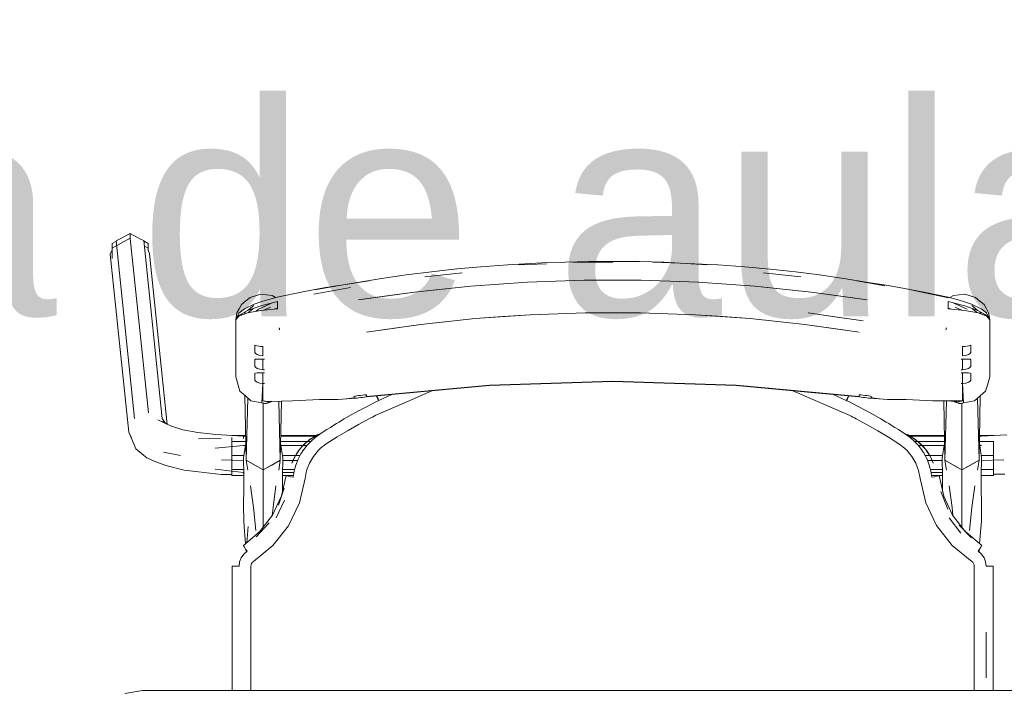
# Model space of a CAD drawing. Header units: millimetres. Extents: x -261 to 187, y -214 to 106.
# Tile 400 of 656: x -190 to -189.483, y -75.285 to -74.932. Entities that reach past the tile are written whole.
import ezdxf

# ---------------------------------------------------------------- set-up
doc = ezdxf.new("R2010")
doc.units = ezdxf.units.MM
doc.header["$LTSCALE"] = 0.005
doc.header["$MEASUREMENT"] = 0
doc.linetypes.add('NULL', pattern=[0])
doc.layers.add('Ambiente-Textos', color=9, linetype='Continuous', lineweight=5)
doc.layers.add('IFC-Elemento de mobília-Contorno', color=9, linetype='Continuous', lineweight=5)
doc.styles.add('Arial', font='arial.ttf')

msp = doc.modelspace()

# ---------------------------------------------------------------- linework, layer by layer
at = {"layer": 'IFC-Elemento de mobília-Contorno', "lineweight": 5}
for p, q in [((-189.95111, -75.05185), (-189.94169, -75.04659)), ((-189.9491, -75.04785), (-189.9472, -75.04707)), ((-189.9472, -75.04707), (-189.94169, -75.044)), ((-189.94169, -75.04659), (-189.94169, -75.044)), ((-189.94169, -75.044), (-189.93619, -75.04707)), ((-189.94169, -75.04659), (-189.94159, -75.04664)), ((-189.94159, -75.04664), (-189.93936, -75.06823)), ((-189.93619, -75.04707), (-189.93446, -75.04775)), ((-189.95212, -75.05495), (-189.95111, -75.05258)), ((-189.95111, -75.04926), (-189.94925, -75.04822)), ((-189.95111, -75.05185), (-189.95111, -75.04926)), ((-189.95111, -75.0573), (-189.95111, -75.05185)), ((-189.94925, -75.04822), (-189.9491, -75.04785)), ((-189.9491, -75.04785), (-189.93942, -75.14129)), ((-189.93446, -75.04775), (-189.92479, -75.14119)), ((-189.93446, -75.04775), (-189.9343, -75.04812)), ((-189.9343, -75.04812), (-189.93227, -75.04926)), ((-189.93415, -75.0508), (-189.93227, -75.05185)), ((-189.93227, -75.05286), (-189.93227, -75.04926)), ((-189.93227, -75.05185), (-189.93227, -75.04926)), ((-189.93227, -75.05286), (-189.93227, -75.05185)), ((-189.95212, -75.05495), (-189.94245, -75.14839)), ((-189.93227, -75.05286), (-189.93143, -75.05481)), ((-189.93143, -75.05481), (-189.92216, -75.14434)), ((-189.78342, -75.06414), (-189.77003, -75.06271)), ((-189.77003, -75.06271), (-189.75747, -75.06163)), ((-189.75747, -75.06163), (-189.74333, -75.0606)), ((-189.74333, -75.0606), (-189.72262, -75.0594)), ((-189.73774, -75.06052), (-189.72292, -75.06007)), ((-189.72262, -75.0594), (-189.71312, -75.05914)), ((-189.71312, -75.05914), (-189.70072, -75.05877)), ((-189.70923, -75.05914), (-189.68817, -75.05914)), ((-189.70072, -75.05877), (-189.68817, -75.05872)), ((-189.68817, -75.05872), (-189.67406, -75.05885)), ((-189.67406, -75.05885), (-189.66129, -75.05914)), ((-189.66712, -75.05914), (-189.6527, -75.05964)), ((-189.66129, -75.05914), (-189.6527, -75.05964)), ((-189.6527, -75.05964), (-189.6386, -75.06053)), ((-189.64913, -75.05986), (-189.63301, -75.0606)), ((-189.63301, -75.0606), (-189.61888, -75.06163)), ((-189.61888, -75.06163), (-189.60554, -75.06278)), ((-189.60554, -75.06278), (-189.59219, -75.06422)), ((-189.82754, -75.07068), (-189.81065, -75.06788)), ((-189.81065, -75.06788), (-189.79675, -75.06584)), ((-189.79675, -75.06584), (-189.78342, -75.06414)), ((-189.78691, -75.0669), (-189.76728, -75.0648)), ((-189.60906, -75.0648), (-189.58943, -75.0669)), ((-189.59219, -75.06422), (-189.5796, -75.06583)), ((-189.5796, -75.06583), (-189.56569, -75.06788)), ((-189.56569, -75.06788), (-189.55503, -75.06964)), ((-189.93936, -75.06823), (-189.93694, -75.09159)), ((-189.85093, -75.07478), (-189.83903, -75.07247)), ((-189.84518, -75.07591), (-189.82588, -75.07247)), ((-189.84489, -75.07371), (-189.83061, -75.07116)), ((-189.83903, -75.07247), (-189.83061, -75.07116)), ((-189.83061, -75.07116), (-189.8163, -75.06893)), ((-189.79235, -75.07485), (-189.76274, -75.07174)), ((-189.79235, -75.07485), (-189.77754, -75.0733)), ((-189.77754, -75.0733), (-189.76274, -75.07174)), ((-189.76274, -75.07174), (-189.73298, -75.06966)), ((-189.76274, -75.07174), (-189.74786, -75.0707)), ((-189.74786, -75.0707), (-189.73298, -75.06966)), ((-189.73298, -75.06966), (-189.70312, -75.06862)), ((-189.73298, -75.06966), (-189.71805, -75.06914)), ((-189.71805, -75.06914), (-189.70312, -75.06862)), ((-189.70312, -75.06862), (-189.67322, -75.06862)), ((-189.67322, -75.06862), (-189.64336, -75.06966)), ((-189.67322, -75.06862), (-189.65829, -75.06914)), ((-189.65829, -75.06914), (-189.64336, -75.06966)), ((-189.64336, -75.06966), (-189.6136, -75.07175)), ((-189.64336, -75.06966), (-189.62848, -75.0707)), ((-189.62848, -75.0707), (-189.6136, -75.07175)), ((-189.6136, -75.07175), (-189.584, -75.07486)), ((-189.6136, -75.07175), (-189.5988, -75.0733)), ((-189.5988, -75.0733), (-189.584, -75.07486)), ((-189.56004, -75.06893), (-189.54522, -75.07163)), ((-189.56004, -75.06893), (-189.54453, -75.07115)), ((-189.54453, -75.07115), (-189.53574, -75.07281)), ((-189.53574, -75.07281), (-189.52385, -75.07503)), ((-189.88093, -75.07953), (-189.87867, -75.07764)), ((-189.87867, -75.07764), (-189.87583, -75.0768)), ((-189.87583, -75.0768), (-189.873, -75.07597)), ((-189.873, -75.07597), (-189.87006, -75.07632)), ((-189.87006, -75.07632), (-189.86712, -75.07667)), ((-189.8689, -75.07869), (-189.86437, -75.07751)), ((-189.86712, -75.07667), (-189.86527, -75.07774)), ((-189.86437, -75.07751), (-189.85093, -75.07478)), ((-189.82173, -75.07897), (-189.79235, -75.07485)), ((-189.82173, -75.07897), (-189.80677, -75.07687)), ((-189.80677, -75.07687), (-189.79235, -75.07485)), ((-189.584, -75.07486), (-189.55461, -75.07897)), ((-189.584, -75.07486), (-189.56958, -75.07687)), ((-189.56958, -75.07687), (-189.55461, -75.07897)), ((-189.53145, -75.07371), (-189.51186, -75.07793)), ((-189.52385, -75.07503), (-189.51197, -75.07751)), ((-189.51197, -75.07751), (-189.50744, -75.07869)), ((-189.51107, -75.07774), (-189.50921, -75.07666)), ((-189.50921, -75.07666), (-189.50626, -75.07632)), ((-189.50626, -75.07632), (-189.50332, -75.07597)), ((-189.50332, -75.07597), (-189.50049, -75.07681)), ((-189.50049, -75.07681), (-189.49765, -75.07765)), ((-189.49765, -75.07765), (-189.49539, -75.07955)), ((-189.88559, -75.08583), (-189.88439, -75.08362)), ((-189.88466, -75.08595), (-189.88161, -75.08364)), ((-189.88439, -75.08362), (-189.88319, -75.08142)), ((-189.88319, -75.08142), (-189.88093, -75.07953)), ((-189.88161, -75.08364), (-189.8765, -75.0812)), ((-189.87997, -75.08456), (-189.87671, -75.08197)), ((-189.87997, -75.08456), (-189.87309, -75.08205)), ((-189.87922, -75.08518), (-189.87728, -75.08357)), ((-189.8765, -75.0812), (-189.87245, -75.07983)), ((-189.8743, -75.08388), (-189.87082, -75.0823)), ((-189.87309, -75.08205), (-189.86434, -75.07979)), ((-189.87302, -75.08446), (-189.86434, -75.08367)), ((-189.87245, -75.07983), (-189.8689, -75.07869)), ((-189.87154, -75.08432), (-189.86799, -75.08286)), ((-189.87082, -75.0823), (-189.86737, -75.0806)), ((-189.86609, -75.08383), (-189.86434, -75.08332)), ((-189.86508, -75.08353), (-189.86468, -75.0837)), ((-189.86434, -75.08076), (-189.86434, -75.07979)), ((-189.86434, -75.08173), (-189.86434, -75.08076)), ((-189.86434, -75.0827), (-189.86434, -75.08173)), ((-189.86434, -75.08367), (-189.86434, -75.0827)), ((-189.51201, -75.08076), (-189.51201, -75.07979)), ((-189.51201, -75.07979), (-189.50325, -75.08205)), ((-189.51201, -75.08173), (-189.51201, -75.08076)), ((-189.51201, -75.0827), (-189.51201, -75.08173)), ((-189.51201, -75.08367), (-189.51201, -75.0827)), ((-189.51201, -75.08332), (-189.51024, -75.08383)), ((-189.51201, -75.08367), (-189.50332, -75.08446)), ((-189.51183, -75.08368), (-189.51138, -75.0835)), ((-189.50897, -75.0806), (-189.50552, -75.08231)), ((-189.50837, -75.08286), (-189.50482, -75.08432)), ((-189.50744, -75.07869), (-189.50389, -75.07983)), ((-189.50552, -75.08231), (-189.50204, -75.08387)), ((-189.50389, -75.07983), (-189.49983, -75.0812)), ((-189.50325, -75.08205), (-189.49637, -75.08456)), ((-189.49983, -75.0812), (-189.49473, -75.08364)), ((-189.49963, -75.08197), (-189.49637, -75.08456)), ((-189.4994, -75.08345), (-189.49722, -75.08519)), ((-189.49539, -75.07955), (-189.49314, -75.08144)), ((-189.49473, -75.08364), (-189.49179, -75.08583)), ((-189.49314, -75.08144), (-189.49195, -75.08358)), ((-189.49195, -75.08358), (-189.49077, -75.08572)), ((-189.88617, -75.08937), (-189.88559, -75.08583)), ((-189.88617, -75.08937), (-189.88466, -75.08595)), ((-189.88617, -75.08937), (-189.88459, -75.08713)), ((-189.88617, -75.08937), (-189.88531, -75.08833)), ((-189.88531, -75.08833), (-189.88459, -75.08746)), ((-189.88459, -75.08713), (-189.87997, -75.08456)), ((-189.88459, -75.08746), (-189.88004, -75.08576)), ((-189.884, -75.08681), (-189.8825, -75.08668)), ((-189.88183, -75.08643), (-189.88106, -75.08526)), ((-189.88004, -75.08576), (-189.87302, -75.08446)), ((-189.87961, -75.08568), (-189.87922, -75.08518)), ((-189.8754, -75.0849), (-189.8743, -75.08388)), ((-189.78906, -75.09184), (-189.76039, -75.08877)), ((-189.77472, -75.09031), (-189.76039, -75.08877)), ((-189.76039, -75.08877), (-189.73157, -75.08672)), ((-189.76039, -75.08877), (-189.74598, -75.08774)), ((-189.74598, -75.08774), (-189.73157, -75.08672)), ((-189.73157, -75.08672), (-189.70265, -75.08569)), ((-189.73157, -75.08672), (-189.71711, -75.08621)), ((-189.71711, -75.08621), (-189.70265, -75.08569)), ((-189.70265, -75.08569), (-189.67369, -75.08569)), ((-189.67369, -75.08569), (-189.64477, -75.08672)), ((-189.67369, -75.08569), (-189.65923, -75.08621)), ((-189.65923, -75.08621), (-189.64477, -75.08672)), ((-189.64477, -75.08672), (-189.61595, -75.08877)), ((-189.64477, -75.08672), (-189.63036, -75.08775)), ((-189.63036, -75.08775), (-189.61595, -75.08877)), ((-189.61595, -75.08877), (-189.58728, -75.09184)), ((-189.61595, -75.08877), (-189.60162, -75.09031)), ((-189.58557, -75.08581), (-189.57137, -75.08784)), ((-189.58557, -75.08581), (-189.5715, -75.08782)), ((-189.5715, -75.08782), (-189.55663, -75.08993)), ((-189.57137, -75.08784), (-189.55663, -75.08993)), ((-189.50332, -75.08446), (-189.4963, -75.08576)), ((-189.49722, -75.08519), (-189.49686, -75.08566)), ((-189.49637, -75.08456), (-189.49175, -75.08713)), ((-189.4963, -75.08576), (-189.49175, -75.08746)), ((-189.4954, -75.08527), (-189.49472, -75.08635)), ((-189.49376, -75.08671), (-189.4924, -75.08677)), ((-189.49179, -75.08583), (-189.49017, -75.08936)), ((-189.49175, -75.08713), (-189.49017, -75.08936)), ((-189.49175, -75.08746), (-189.49103, -75.08833)), ((-189.49103, -75.08833), (-189.49017, -75.08936)), ((-189.49077, -75.08572), (-189.49017, -75.08936)), ((-189.93694, -75.09159), (-189.93452, -75.11495)), ((-189.88617, -75.09689), (-189.88617, -75.08937)), ((-189.86341, -75.09362), (-189.86331, -75.09414)), ((-189.86341, -75.09362), (-189.8632, -75.09472)), ((-189.8175, -75.0959), (-189.78906, -75.09184)), ((-189.8175, -75.0959), (-189.80288, -75.09381)), ((-189.80288, -75.09381), (-189.78906, -75.09184)), ((-189.78906, -75.09184), (-189.77472, -75.09031)), ((-189.60162, -75.09031), (-189.58728, -75.09184)), ((-189.58728, -75.09184), (-189.55884, -75.0959)), ((-189.58728, -75.09184), (-189.57346, -75.09381)), ((-189.57346, -75.09381), (-189.55884, -75.0959)), ((-189.51315, -75.09472), (-189.51294, -75.09362)), ((-189.51303, -75.09414), (-189.51294, -75.09362)), ((-189.49017, -75.09687), (-189.49017, -75.08936)), ((-189.88617, -75.1044), (-189.88617, -75.09689)), ((-189.86331, -75.09414), (-189.8632, -75.09472)), ((-189.51315, -75.09472), (-189.51303, -75.09414)), ((-189.49017, -75.10438), (-189.49017, -75.09687)), ((-189.87617, -75.10279), (-189.87513, -75.10307)), ((-189.87617, -75.10375), (-189.87617, -75.10279)), ((-189.87617, -75.10472), (-189.87617, -75.10375)), ((-189.87513, -75.10307), (-189.87408, -75.10328)), ((-189.87408, -75.10328), (-189.87301, -75.10341)), ((-189.87301, -75.10341), (-189.87193, -75.10346)), ((-189.87193, -75.10468), (-189.87193, -75.10346)), ((-189.50441, -75.10346), (-189.50333, -75.10341)), ((-189.50441, -75.10468), (-189.50441, -75.10346)), ((-189.50333, -75.10341), (-189.50226, -75.10328)), ((-189.50226, -75.10328), (-189.50121, -75.10307)), ((-189.50121, -75.10307), (-189.50017, -75.10279)), ((-189.50017, -75.10375), (-189.50017, -75.10279)), ((-189.50017, -75.10472), (-189.50017, -75.10375)), ((-189.88617, -75.11192), (-189.88617, -75.1044)), ((-189.87617, -75.10568), (-189.87617, -75.10472)), ((-189.87617, -75.10664), (-189.87617, -75.10568)), ((-189.87617, -75.10664), (-189.87586, -75.1071)), ((-189.87586, -75.1071), (-189.87496, -75.10765)), ((-189.87496, -75.10765), (-189.87362, -75.10811)), ((-189.87362, -75.10811), (-189.87193, -75.10834)), ((-189.87193, -75.1059), (-189.87193, -75.10468)), ((-189.87193, -75.10712), (-189.87193, -75.10589)), ((-189.87193, -75.10834), (-189.87193, -75.10712)), ((-189.50441, -75.1059), (-189.50441, -75.10468)), ((-189.50441, -75.10712), (-189.50441, -75.10589)), ((-189.50441, -75.10834), (-189.50441, -75.10712)), ((-189.50441, -75.10834), (-189.50272, -75.10811)), ((-189.50272, -75.10811), (-189.50138, -75.10765)), ((-189.50138, -75.10765), (-189.50048, -75.1071)), ((-189.50048, -75.1071), (-189.50017, -75.10664)), ((-189.50017, -75.10568), (-189.50017, -75.10472)), ((-189.50017, -75.10664), (-189.50017, -75.10568)), ((-189.49017, -75.1119), (-189.49017, -75.10438)), ((-189.88617, -75.11943), (-189.88617, -75.11192)), ((-189.87617, -75.11039), (-189.87586, -75.11012)), ((-189.87617, -75.11127), (-189.87617, -75.11039)), ((-189.87617, -75.11215), (-189.87617, -75.11127)), ((-189.87617, -75.11304), (-189.87617, -75.11215)), ((-189.87617, -75.11392), (-189.87617, -75.11304)), ((-189.87617, -75.11392), (-189.87586, -75.11437)), ((-189.87586, -75.11012), (-189.87496, -75.11003)), ((-189.87586, -75.11437), (-189.87496, -75.11492)), ((-189.87496, -75.11003), (-189.87362, -75.11004)), ((-189.87362, -75.11004), (-189.87193, -75.11003)), ((-189.87193, -75.11143), (-189.87193, -75.11003)), ((-189.87193, -75.11283), (-189.87193, -75.11143)), ((-189.87193, -75.11422), (-189.87193, -75.11283)), ((-189.87193, -75.11562), (-189.87193, -75.11422)), ((-189.87177, -75.11003), (-189.87117, -75.11003)), ((-189.87155, -75.11003), (-189.87136, -75.11003)), ((-189.87136, -75.11003), (-189.87117, -75.11003)), ((-189.50517, -75.11003), (-189.50498, -75.11003)), ((-189.50517, -75.11003), (-189.5046, -75.11003)), ((-189.50498, -75.11003), (-189.50479, -75.11003)), ((-189.50441, -75.11143), (-189.50441, -75.11003)), ((-189.50441, -75.11003), (-189.50272, -75.11004)), ((-189.50441, -75.11283), (-189.50441, -75.11143)), ((-189.50441, -75.11422), (-189.50441, -75.11283)), ((-189.50441, -75.11562), (-189.50441, -75.11422)), ((-189.50272, -75.11004), (-189.50138, -75.11003)), ((-189.50138, -75.11003), (-189.50048, -75.11012)), ((-189.50138, -75.11492), (-189.50048, -75.11437)), ((-189.50048, -75.11012), (-189.50017, -75.11039)), ((-189.50048, -75.11437), (-189.50017, -75.11392)), ((-189.50017, -75.11127), (-189.50017, -75.11039)), ((-189.50017, -75.11215), (-189.50017, -75.11127)), ((-189.50017, -75.11304), (-189.50017, -75.11215)), ((-189.50017, -75.11392), (-189.50017, -75.11304)), ((-189.49017, -75.11941), (-189.49017, -75.1119)), ((-189.93452, -75.11495), (-189.9321, -75.13831)), ((-189.88617, -75.11943), (-189.88493, -75.12371)), ((-189.87617, -75.11767), (-189.87586, -75.1174)), ((-189.87617, -75.11855), (-189.87617, -75.11767)), ((-189.87617, -75.11943), (-189.87617, -75.11855)), ((-189.87617, -75.12032), (-189.87617, -75.11943)), ((-189.87586, -75.1174), (-189.87496, -75.11731)), ((-189.87496, -75.11492), (-189.87362, -75.11539)), ((-189.87496, -75.11731), (-189.87362, -75.11731)), ((-189.87362, -75.11539), (-189.87193, -75.11562)), ((-189.87362, -75.11731), (-189.87193, -75.11731)), ((-189.87193, -75.11871), (-189.87193, -75.11731)), ((-189.87193, -75.1201), (-189.87193, -75.11871)), ((-189.87177, -75.11563), (-189.87117, -75.11564)), ((-189.87174, -75.11563), (-189.87155, -75.11563)), ((-189.87174, -75.1173), (-189.87117, -75.1173)), ((-189.87155, -75.11563), (-189.87136, -75.11564)), ((-189.87155, -75.1173), (-189.87136, -75.1173)), ((-189.87136, -75.1173), (-189.87117, -75.1173)), ((-189.50517, -75.11564), (-189.5046, -75.11563)), ((-189.50517, -75.1173), (-189.50498, -75.1173)), ((-189.50517, -75.1173), (-189.5046, -75.1173)), ((-189.50498, -75.11564), (-189.50477, -75.11563)), ((-189.50498, -75.1173), (-189.50479, -75.1173)), ((-189.50479, -75.11563), (-189.5046, -75.11563)), ((-189.50441, -75.11562), (-189.50272, -75.11539)), ((-189.50441, -75.11871), (-189.50441, -75.11731)), ((-189.50441, -75.11731), (-189.50272, -75.11731)), ((-189.50441, -75.1201), (-189.50441, -75.11871)), ((-189.50272, -75.11539), (-189.50138, -75.11492)), ((-189.50272, -75.11731), (-189.50138, -75.11731)), ((-189.50138, -75.11731), (-189.50048, -75.1174)), ((-189.50048, -75.1174), (-189.50017, -75.11767)), ((-189.50017, -75.11855), (-189.50017, -75.11767)), ((-189.50017, -75.11943), (-189.50017, -75.11855)), ((-189.50017, -75.12032), (-189.50017, -75.11943)), ((-189.49141, -75.12371), (-189.49017, -75.11941)), ((-189.88493, -75.12371), (-189.88402, -75.12683)), ((-189.87617, -75.1212), (-189.87617, -75.12032)), ((-189.87617, -75.1212), (-189.87586, -75.12165)), ((-189.87586, -75.12165), (-189.87496, -75.1222)), ((-189.87496, -75.1222), (-189.87362, -75.12266)), ((-189.87362, -75.12266), (-189.87193, -75.1229)), ((-189.87243, -75.1331), (-189.87193, -75.1229)), ((-189.87193, -75.1215), (-189.87193, -75.1201)), ((-189.87193, -75.1229), (-189.87193, -75.1215)), ((-189.87193, -75.13206), (-189.87193, -75.1229)), ((-189.87193, -75.1229), (-189.87117, -75.12292)), ((-189.87193, -75.1229), (-189.87174, -75.1229)), ((-189.87174, -75.1229), (-189.87155, -75.12291)), ((-189.87155, -75.12291), (-189.87136, -75.12291)), ((-189.87136, -75.12291), (-189.87117, -75.12292)), ((-189.8175, -75.1297), (-189.75297, -75.12367)), ((-189.78525, -75.1269), (-189.75298, -75.12389)), ((-189.75298, -75.12389), (-189.72057, -75.12288)), ((-189.75297, -75.12367), (-189.68817, -75.12165)), ((-189.72057, -75.12288), (-189.68817, -75.12187)), ((-189.68817, -75.12165), (-189.62337, -75.12367)), ((-189.68817, -75.12187), (-189.65577, -75.12288)), ((-189.65577, -75.12288), (-189.62336, -75.12389)), ((-189.62337, -75.12367), (-189.55884, -75.1297)), ((-189.62336, -75.12389), (-189.58391, -75.12757)), ((-189.50517, -75.12292), (-189.50441, -75.1229)), ((-189.50517, -75.12292), (-189.50498, -75.12291)), ((-189.50498, -75.12291), (-189.50479, -75.12291)), ((-189.50479, -75.12291), (-189.5046, -75.1229)), ((-189.5046, -75.1229), (-189.50441, -75.1229)), ((-189.50441, -75.1215), (-189.50441, -75.1201)), ((-189.50441, -75.1229), (-189.50441, -75.1215)), ((-189.50441, -75.1229), (-189.50272, -75.12266)), ((-189.50441, -75.13206), (-189.50441, -75.1229)), ((-189.50441, -75.1229), (-189.50391, -75.1331)), ((-189.50272, -75.12266), (-189.50138, -75.1222)), ((-189.50138, -75.1222), (-189.50048, -75.12165)), ((-189.50048, -75.12165), (-189.50017, -75.1212)), ((-189.50017, -75.1212), (-189.50017, -75.12032)), ((-189.49232, -75.12683), (-189.49141, -75.12371)), ((-189.88402, -75.12683), (-189.88112, -75.12942)), ((-189.88139, -75.12919), (-189.88073, -75.16316)), ((-189.88112, -75.12942), (-189.87823, -75.13202)), ((-189.82417, -75.13006), (-189.82398, -75.12984)), ((-189.82417, -75.13014), (-189.82417, -75.13006)), ((-189.82417, -75.13021), (-189.82417, -75.13014)), ((-189.82417, -75.13029), (-189.82417, -75.13021)), ((-189.82398, -75.12984), (-189.82344, -75.12961)), ((-189.82344, -75.12961), (-189.82263, -75.12941)), ((-189.82263, -75.12941), (-189.82167, -75.12926)), ((-189.82167, -75.12926), (-189.82063, -75.12914)), ((-189.82063, -75.12914), (-189.81959, -75.12902)), ((-189.82063, -75.13029), (-189.8196, -75.13017)), ((-189.8196, -75.13017), (-189.81856, -75.13004)), ((-189.81959, -75.12902), (-189.81854, -75.12889)), ((-189.81856, -75.13004), (-189.81753, -75.12992)), ((-189.81854, -75.12889), (-189.8175, -75.12876)), ((-189.81775, -75.12879), (-189.81753, -75.12992)), ((-189.81775, -75.12879), (-189.81753, -75.12992)), ((-189.81753, -75.12992), (-189.78525, -75.1269)), ((-189.8175, -75.12899), (-189.8175, -75.12876)), ((-189.8175, -75.12923), (-189.8175, -75.12899)), ((-189.8175, -75.12946), (-189.8175, -75.12923)), ((-189.8175, -75.1297), (-189.8175, -75.12946)), ((-189.81235, -75.12943), (-189.81222, -75.12971)), ((-189.81222, -75.12971), (-189.81161, -75.13094)), ((-189.81215, -75.12941), (-189.81162, -75.13044)), ((-189.81097, -75.13175), (-189.8042, -75.12867)), ((-189.81097, -75.13175), (-189.80423, -75.12867)), ((-189.7979, -75.13315), (-189.78318, -75.12674)), ((-189.78318, -75.12674), (-189.78302, -75.12669)), ((-189.59357, -75.12667), (-189.56393, -75.13956)), ((-189.58391, -75.12757), (-189.55881, -75.12992)), ((-189.57237, -75.12865), (-189.56557, -75.13175)), ((-189.57236, -75.12865), (-189.56557, -75.13175)), ((-189.56493, -75.13094), (-189.56432, -75.12971)), ((-189.56492, -75.13044), (-189.56438, -75.12939)), ((-189.56432, -75.12971), (-189.56419, -75.12941)), ((-189.55884, -75.12899), (-189.55884, -75.12876)), ((-189.55884, -75.12876), (-189.5578, -75.12889)), ((-189.55884, -75.12923), (-189.55884, -75.12899)), ((-189.55884, -75.12946), (-189.55884, -75.12923)), ((-189.55884, -75.1297), (-189.55884, -75.12946)), ((-189.55881, -75.12992), (-189.55778, -75.13004)), ((-189.5578, -75.12889), (-189.55676, -75.12902)), ((-189.55778, -75.13004), (-189.55674, -75.13017)), ((-189.55676, -75.12902), (-189.55571, -75.12914)), ((-189.55674, -75.13017), (-189.55571, -75.13029)), ((-189.55571, -75.12914), (-189.55467, -75.12926)), ((-189.55467, -75.12926), (-189.55372, -75.12941)), ((-189.55372, -75.12941), (-189.55291, -75.12961)), ((-189.55291, -75.12961), (-189.55236, -75.12984)), ((-189.55236, -75.12984), (-189.55217, -75.13006)), ((-189.55217, -75.13014), (-189.55217, -75.13006)), ((-189.55217, -75.13021), (-189.55217, -75.13014)), ((-189.55217, -75.13029), (-189.55217, -75.13021)), ((-189.49812, -75.13202), (-189.49522, -75.12942)), ((-189.49581, -75.16316), (-189.49516, -75.12937)), ((-189.49522, -75.12942), (-189.49232, -75.12683)), ((-189.88073, -75.16316), (-189.87991, -75.13051)), ((-189.87823, -75.13202), (-189.87629, -75.13238)), ((-189.87629, -75.13238), (-189.87436, -75.13274)), ((-189.87436, -75.13274), (-189.87243, -75.1331)), ((-189.87243, -75.1331), (-189.87195, -75.13319)), ((-189.87195, -75.13319), (-189.87147, -75.13328)), ((-189.87193, -75.13206), (-189.87007, -75.13227)), ((-189.87193, -75.13206), (-189.87147, -75.13211)), ((-189.87177, -75.13465), (-189.87177, -75.13323)), ((-189.87177, -75.15143), (-189.87177, -75.13465)), ((-189.87147, -75.13211), (-189.871, -75.13217)), ((-189.87147, -75.13328), (-189.87098, -75.13337)), ((-189.871, -75.13217), (-189.87054, -75.13222)), ((-189.87098, -75.13337), (-189.8705, -75.13346)), ((-189.87054, -75.13222), (-189.87007, -75.13227)), ((-189.8705, -75.13346), (-189.87012, -75.13331)), ((-189.87012, -75.13331), (-189.86973, -75.13317)), ((-189.87007, -75.13227), (-189.86823, -75.13226)), ((-189.87007, -75.13227), (-189.86961, -75.13227)), ((-189.86973, -75.13317), (-189.86953, -75.1331)), ((-189.86961, -75.13227), (-189.86938, -75.13227)), ((-189.86953, -75.1331), (-189.86934, -75.13303)), ((-189.86938, -75.13227), (-189.86915, -75.13226)), ((-189.86934, -75.13303), (-189.86915, -75.13295)), ((-189.86915, -75.13226), (-189.86892, -75.13226)), ((-189.86915, -75.13295), (-189.86896, -75.13289)), ((-189.86896, -75.13289), (-189.86876, -75.13281)), ((-189.86892, -75.13226), (-189.86869, -75.13226)), ((-189.86876, -75.13281), (-189.86857, -75.13274)), ((-189.86869, -75.13226), (-189.86846, -75.13226)), ((-189.86857, -75.13274), (-189.86837, -75.13267)), ((-189.86837, -75.13267), (-189.86818, -75.13259)), ((-189.86823, -75.13226), (-189.85633, -75.13193)), ((-189.86818, -75.13259), (-189.86799, -75.13252)), ((-189.86799, -75.13252), (-189.86779, -75.13245)), ((-189.86779, -75.13245), (-189.8676, -75.13238)), ((-189.8676, -75.13238), (-189.86741, -75.1323)), ((-189.86741, -75.1323), (-189.86732, -75.13223)), ((-189.86359, -75.13213), (-189.86281, -75.16316)), ((-189.86281, -75.16316), (-189.86221, -75.13209)), ((-189.85633, -75.13193), (-189.84224, -75.13135)), ((-189.84224, -75.13135), (-189.84074, -75.13119)), ((-189.84074, -75.13119), (-189.83871, -75.13126)), ((-189.83871, -75.13126), (-189.83664, -75.1313)), ((-189.83664, -75.1313), (-189.83454, -75.13131)), ((-189.83454, -75.13131), (-189.83239, -75.13128)), ((-189.83247, -75.13128), (-189.83246, -75.13133)), ((-189.83246, -75.13133), (-189.82325, -75.13057)), ((-189.83246, -75.13133), (-189.83239, -75.13128)), ((-189.82826, -75.13089), (-189.82417, -75.13037)), ((-189.82826, -75.13089), (-189.82412, -75.13047)), ((-189.82417, -75.13037), (-189.82417, -75.13029)), ((-189.82412, -75.13047), (-189.82381, -75.13057)), ((-189.82381, -75.13057), (-189.82325, -75.13057)), ((-189.82325, -75.13057), (-189.82251, -75.13051)), ((-189.82251, -75.13051), (-189.82167, -75.13041)), ((-189.82167, -75.13041), (-189.82063, -75.13029)), ((-189.82101, -75.13688), (-189.81683, -75.13469)), ((-189.81683, -75.13469), (-189.81263, -75.13256)), ((-189.81263, -75.13256), (-189.81221, -75.13236)), ((-189.81261, -75.13956), (-189.7979, -75.13315)), ((-189.81221, -75.13236), (-189.8118, -75.13215)), ((-189.8118, -75.13215), (-189.81138, -75.13195)), ((-189.81162, -75.13044), (-189.81097, -75.13175)), ((-189.81161, -75.13094), (-189.81142, -75.13084)), ((-189.81161, -75.13094), (-189.81142, -75.13084)), ((-189.81161, -75.13094), (-189.81116, -75.13184)), ((-189.81138, -75.13195), (-189.81097, -75.13175)), ((-189.56557, -75.13175), (-189.56492, -75.13044)), ((-189.56557, -75.13175), (-189.56516, -75.13195)), ((-189.56538, -75.13184), (-189.56493, -75.13094)), ((-189.56516, -75.13195), (-189.56474, -75.13215)), ((-189.56513, -75.13085), (-189.56493, -75.13094)), ((-189.56513, -75.13085), (-189.56493, -75.13094)), ((-189.56474, -75.13215), (-189.56433, -75.13236)), ((-189.56433, -75.13236), (-189.56391, -75.13256)), ((-189.56391, -75.13256), (-189.55971, -75.13469)), ((-189.55971, -75.13469), (-189.55553, -75.13688)), ((-189.55571, -75.13029), (-189.55467, -75.13041)), ((-189.55467, -75.13041), (-189.55383, -75.13051)), ((-189.55383, -75.13051), (-189.55309, -75.13057)), ((-189.55309, -75.13057), (-189.54388, -75.13133)), ((-189.55309, -75.13057), (-189.55254, -75.13057)), ((-189.55254, -75.13057), (-189.55222, -75.13047)), ((-189.55222, -75.13047), (-189.54809, -75.13089)), ((-189.55217, -75.13037), (-189.55217, -75.13029)), ((-189.55217, -75.13037), (-189.54809, -75.13089)), ((-189.54395, -75.13128), (-189.54388, -75.13133)), ((-189.54395, -75.13128), (-189.54181, -75.13131)), ((-189.54388, -75.13133), (-189.54387, -75.13128)), ((-189.54181, -75.13131), (-189.5397, -75.1313)), ((-189.5397, -75.1313), (-189.53763, -75.13126)), ((-189.53763, -75.13126), (-189.5356, -75.13119)), ((-189.5356, -75.13119), (-189.5341, -75.13135)), ((-189.5341, -75.13135), (-189.52001, -75.13193)), ((-189.52001, -75.13193), (-189.50994, -75.13215)), ((-189.52001, -75.13193), (-189.51441, -75.13197)), ((-189.52001, -75.13193), (-189.50441, -75.13206)), ((-189.51433, -75.13206), (-189.51373, -75.16316)), ((-189.5143, -75.13198), (-189.50654, -75.13229)), ((-189.51373, -75.16316), (-189.51295, -75.13208)), ((-189.51295, -75.13199), (-189.50441, -75.13206)), ((-189.50927, -75.13218), (-189.5092, -75.13221)), ((-189.5092, -75.13221), (-189.50893, -75.1323)), ((-189.50904, -75.13219), (-189.50893, -75.1323)), ((-189.50896, -75.13219), (-189.50893, -75.1323)), ((-189.50893, -75.1323), (-189.50874, -75.13238)), ((-189.50892, -75.13219), (-189.50874, -75.13238)), ((-189.50882, -75.1322), (-189.50874, -75.13238)), ((-189.50881, -75.1322), (-189.50855, -75.13245)), ((-189.50874, -75.13238), (-189.50855, -75.13245)), ((-189.50855, -75.13245), (-189.50855, -75.13221)), ((-189.50855, -75.13245), (-189.50835, -75.13252)), ((-189.50835, -75.13252), (-189.50816, -75.13259)), ((-189.50825, -75.13222), (-189.50797, -75.13267)), ((-189.50816, -75.13259), (-189.50797, -75.13267)), ((-189.50797, -75.13223), (-189.50797, -75.13267)), ((-189.50797, -75.13267), (-189.50777, -75.13274)), ((-189.50777, -75.13274), (-189.50758, -75.13281)), ((-189.50758, -75.13281), (-189.50739, -75.13289)), ((-189.50739, -75.13289), (-189.50719, -75.13295)), ((-189.50719, -75.13295), (-189.507, -75.13303)), ((-189.507, -75.13303), (-189.50681, -75.1331)), ((-189.50681, -75.1331), (-189.50661, -75.13317)), ((-189.50661, -75.13317), (-189.50642, -75.13324)), ((-189.50654, -75.13229), (-189.50548, -75.13221)), ((-189.50654, -75.13229), (-189.50628, -75.13227)), ((-189.50642, -75.13324), (-189.50622, -75.13331)), ((-189.50628, -75.13227), (-189.50601, -75.13225)), ((-189.50622, -75.13331), (-189.50603, -75.13339)), ((-189.50603, -75.13339), (-189.50584, -75.13346)), ((-189.50601, -75.13225), (-189.50575, -75.13223)), ((-189.50584, -75.13346), (-189.5056, -75.13342)), ((-189.50575, -75.13223), (-189.50548, -75.13221)), ((-189.5056, -75.13342), (-189.50535, -75.13337)), ((-189.50548, -75.13221), (-189.50441, -75.13206)), ((-189.50548, -75.13221), (-189.50521, -75.13218)), ((-189.50535, -75.13337), (-189.50487, -75.13328)), ((-189.50521, -75.13218), (-189.50494, -75.13214)), ((-189.50494, -75.13214), (-189.50441, -75.13206)), ((-189.50487, -75.13328), (-189.50439, -75.13319)), ((-189.50477, -75.13465), (-189.50477, -75.13326)), ((-189.50477, -75.15143), (-189.50477, -75.13465)), ((-189.50439, -75.13319), (-189.50391, -75.1331)), ((-189.50391, -75.1331), (-189.50198, -75.13274)), ((-189.50198, -75.13274), (-189.50005, -75.13238)), ((-189.50005, -75.13238), (-189.49812, -75.13202)), ((-189.49663, -75.13069), (-189.49581, -75.16316)), ((-189.82925, -75.14149), (-189.82515, -75.13915)), ((-189.82515, -75.13915), (-189.82101, -75.13688)), ((-189.81534, -75.14097), (-189.81443, -75.14049)), ((-189.81443, -75.14049), (-189.81352, -75.14003)), ((-189.81352, -75.14003), (-189.81261, -75.13956)), ((-189.56393, -75.13956), (-189.56302, -75.14003)), ((-189.56302, -75.14003), (-189.5621, -75.1405)), ((-189.5621, -75.1405), (-189.56119, -75.14097)), ((-189.55553, -75.13688), (-189.55139, -75.13915)), ((-189.55139, -75.13915), (-189.54729, -75.14149)), ((-189.92721, -75.14197), (-189.92003, -75.14535)), ((-189.92479, -75.14119), (-189.92303, -75.14381)), ((-189.92445, -75.14274), (-189.92258, -75.14414)), ((-189.92003, -75.14535), (-189.91393, -75.14721)), ((-189.83651, -75.14591), (-189.83465, -75.14476)), ((-189.83465, -75.14476), (-189.83328, -75.14393)), ((-189.83328, -75.14393), (-189.83195, -75.1431)), ((-189.83195, -75.1431), (-189.8306, -75.14229)), ((-189.8306, -75.14229), (-189.82925, -75.14149)), ((-189.82723, -75.14755), (-189.82169, -75.14438)), ((-189.82169, -75.14438), (-189.81625, -75.14145)), ((-189.81625, -75.14145), (-189.81534, -75.14097)), ((-189.56119, -75.14097), (-189.56029, -75.14145)), ((-189.56029, -75.14145), (-189.55459, -75.14453)), ((-189.55459, -75.14453), (-189.54896, -75.14775)), ((-189.54729, -75.14149), (-189.54594, -75.14229)), ((-189.54594, -75.14229), (-189.5446, -75.1431)), ((-189.5446, -75.1431), (-189.54326, -75.14393)), ((-189.54326, -75.14393), (-189.54192, -75.14475)), ((-189.54192, -75.14475), (-189.54003, -75.14591)), ((-189.94245, -75.14839), (-189.94103, -75.15131)), ((-189.94245, -75.14839), (-189.93942, -75.15545)), ((-189.91393, -75.14721), (-189.9062, -75.14868)), ((-189.9062, -75.14868), (-189.89669, -75.14971)), ((-189.89669, -75.14971), (-189.88212, -75.15062)), ((-189.88827, -75.15023), (-189.88827, -75.15014)), ((-189.88827, -75.15014), (-189.88098, -75.15014)), ((-189.88212, -75.1517), (-189.88212, -75.15062)), ((-189.88212, -75.15062), (-189.88097, -75.15062)), ((-189.86256, -75.15014), (-189.8438, -75.15014)), ((-189.86256, -75.15062), (-189.84463, -75.15062)), ((-189.84743, -75.15242), (-189.84507, -75.15087)), ((-189.8469, -75.15197), (-189.84507, -75.15087)), ((-189.84532, -75.15103), (-189.84493, -75.15081)), ((-189.84507, -75.15087), (-189.84195, -75.14937)), ((-189.84507, -75.15087), (-189.84344, -75.14992)), ((-189.84454, -75.15062), (-189.84368, -75.15062)), ((-189.84453, -75.15124), (-189.84205, -75.14944)), ((-189.84354, -75.15014), (-189.84301, -75.15014)), ((-189.84344, -75.14992), (-189.84174, -75.14924)), ((-189.84205, -75.14944), (-189.84021, -75.14825)), ((-189.84021, -75.14825), (-189.83837, -75.14707)), ((-189.83837, -75.14707), (-189.83651, -75.14591)), ((-189.8329, -75.15096), (-189.82723, -75.14755)), ((-189.54896, -75.14775), (-189.5434, -75.15111)), ((-189.54003, -75.14591), (-189.53817, -75.14707)), ((-189.53817, -75.14707), (-189.53633, -75.14825)), ((-189.53633, -75.14825), (-189.53446, -75.14946)), ((-189.5348, -75.14924), (-189.5331, -75.14992)), ((-189.53449, -75.14944), (-189.53201, -75.15124)), ((-189.53447, -75.14946), (-189.53144, -75.15089)), ((-189.53353, -75.15014), (-189.53303, -75.15014)), ((-189.5331, -75.14992), (-189.53144, -75.15089)), ((-189.53286, -75.15062), (-189.53201, -75.15062)), ((-189.53274, -75.15014), (-189.51398, -75.15014)), ((-189.53191, -75.15062), (-189.51398, -75.15062)), ((-189.53156, -75.15083), (-189.5312, -75.15104)), ((-189.53144, -75.15089), (-189.52911, -75.15242)), ((-189.53144, -75.15089), (-189.52964, -75.15197)), ((-189.49556, -75.15014), (-189.48827, -75.15014)), ((-189.49556, -75.15062), (-189.49442, -75.15062)), ((-189.49442, -75.15062), (-189.48112, -75.1498)), ((-189.48827, -75.15024), (-189.48827, -75.15014)), ((-189.93942, -75.15545), (-189.93866, -75.15725)), ((-189.90586, -75.15188), (-189.89381, -75.15156)), ((-189.89701, -75.15682), (-189.88212, -75.1554)), ((-189.88827, -75.15327), (-189.88827, -75.1512)), ((-189.88827, -75.15327), (-189.88092, -75.15327)), ((-189.88827, -75.16072), (-189.88827, -75.15327)), ((-189.88212, -75.16199), (-189.88091, -75.15416)), ((-189.88212, -75.1554), (-189.8811, -75.1554)), ((-189.87177, -75.16823), (-189.87177, -75.15143)), ((-189.86263, -75.15416), (-189.86142, -75.16199)), ((-189.86262, -75.15327), (-189.84848, -75.15327)), ((-189.86244, -75.1554), (-189.85085, -75.1554)), ((-189.85202, -75.15674), (-189.85091, -75.15551)), ((-189.85154, -75.15615), (-189.84954, -75.15413)), ((-189.85154, -75.15615), (-189.85002, -75.15452)), ((-189.85081, -75.1554), (-189.84881, -75.1554)), ((-189.85081, -75.15802), (-189.84891, -75.15552)), ((-189.85002, -75.15452), (-189.8469, -75.15197)), ((-189.84959, -75.15417), (-189.84743, -75.15242)), ((-189.84891, -75.15552), (-189.84683, -75.15327)), ((-189.84847, -75.15327), (-189.84682, -75.15327)), ((-189.84683, -75.15327), (-189.84453, -75.15124)), ((-189.8408, -75.15618), (-189.83975, -75.15538)), ((-189.83979, -75.1554), (-189.83867, -75.15462)), ((-189.83867, -75.15462), (-189.8329, -75.15096)), ((-189.5434, -75.15111), (-189.53787, -75.15462)), ((-189.53787, -75.15462), (-189.53674, -75.1554)), ((-189.53679, -75.15538), (-189.53574, -75.15618)), ((-189.53201, -75.15124), (-189.52972, -75.15327)), ((-189.52972, -75.15327), (-189.52807, -75.15327)), ((-189.52972, -75.15327), (-189.52763, -75.15552)), ((-189.52964, -75.15197), (-189.52652, -75.15452)), ((-189.52911, -75.15242), (-189.52695, -75.15417)), ((-189.52806, -75.15327), (-189.51392, -75.15327)), ((-189.52774, -75.1554), (-189.52573, -75.1554)), ((-189.52763, -75.15552), (-189.52573, -75.15802)), ((-189.527, -75.15413), (-189.525, -75.15615)), ((-189.52652, -75.15452), (-189.525, -75.15615)), ((-189.52569, -75.1554), (-189.5141, -75.1554)), ((-189.52561, -75.15553), (-189.52454, -75.15671)), ((-189.51512, -75.16199), (-189.51391, -75.15416)), ((-189.50477, -75.16823), (-189.50477, -75.15143)), ((-189.49563, -75.15416), (-189.49442, -75.16199)), ((-189.49562, -75.15327), (-189.48827, -75.15327)), ((-189.49544, -75.1554), (-189.49442, -75.1554)), ((-189.48827, -75.15327), (-189.48827, -75.15315)), ((-189.48827, -75.16072), (-189.48827, -75.15327)), ((-189.93866, -75.15725), (-189.93468, -75.16054)), ((-189.93468, -75.16054), (-189.93284, -75.16186)), ((-189.92423, -75.15892), (-189.91515, -75.16076)), ((-189.88827, -75.16072), (-189.88192, -75.16072)), ((-189.88827, -75.16812), (-189.88827, -75.16072)), ((-189.86162, -75.16072), (-189.85483, -75.16072)), ((-189.856, -75.16305), (-189.85503, -75.16103)), ((-189.85524, -75.16147), (-189.8543, -75.15983)), ((-189.85503, -75.16103), (-189.8543, -75.15983)), ((-189.85481, -75.16072), (-189.85243, -75.16072)), ((-189.85469, -75.16051), (-189.85314, -75.15813)), ((-189.8543, -75.15983), (-189.85328, -75.15831)), ((-189.85345, -75.1627), (-189.85198, -75.15983)), ((-189.85328, -75.15831), (-189.85154, -75.15615)), ((-189.85328, -75.15831), (-189.85277, -75.15758)), ((-189.85277, -75.15758), (-189.85154, -75.15615)), ((-189.85198, -75.15983), (-189.85169, -75.15936)), ((-189.85169, -75.15936), (-189.85139, -75.15889)), ((-189.85139, -75.15889), (-189.85109, -75.15843)), ((-189.85109, -75.15843), (-189.85077, -75.15796)), ((-189.84754, -75.16474), (-189.84543, -75.16115)), ((-189.84543, -75.16115), (-189.84275, -75.15795)), ((-189.84275, -75.15795), (-189.8418, -75.15704)), ((-189.8418, -75.15704), (-189.8408, -75.15618)), ((-189.53574, -75.15618), (-189.53474, -75.15704)), ((-189.53474, -75.15704), (-189.53379, -75.15795)), ((-189.53379, -75.15795), (-189.53112, -75.16114)), ((-189.53112, -75.16114), (-189.52901, -75.16474)), ((-189.52577, -75.15796), (-189.52545, -75.15843)), ((-189.52545, -75.15843), (-189.52515, -75.15889)), ((-189.52515, -75.15889), (-189.52485, -75.15936)), ((-189.525, -75.15615), (-189.52377, -75.15758)), ((-189.525, -75.15615), (-189.52326, -75.15831)), ((-189.52485, -75.15936), (-189.52456, -75.15983)), ((-189.52456, -75.15983), (-189.52309, -75.1627)), ((-189.52411, -75.16072), (-189.52174, -75.16072)), ((-189.52377, -75.15758), (-189.52326, -75.15831)), ((-189.52339, -75.15815), (-189.52186, -75.1605)), ((-189.52326, -75.15831), (-189.52224, -75.15983)), ((-189.52224, -75.15983), (-189.52151, -75.16103)), ((-189.52224, -75.15983), (-189.52134, -75.16141)), ((-189.5217, -75.16072), (-189.51492, -75.16072)), ((-189.52151, -75.16103), (-189.52054, -75.16305)), ((-189.49462, -75.16072), (-189.48827, -75.16072)), ((-189.48827, -75.16812), (-189.48827, -75.16072)), ((-189.93284, -75.16186), (-189.9291, -75.16358)), ((-189.9291, -75.16358), (-189.92298, -75.16587)), ((-189.92298, -75.16587), (-189.91335, -75.16835)), ((-189.8937, -75.16297), (-189.88209, -75.16325)), ((-189.88212, -75.16199), (-189.8819, -75.17142)), ((-189.88212, -75.16325), (-189.88209, -75.16325)), ((-189.88073, -75.16316), (-189.87988, -75.16847)), ((-189.88073, -75.16316), (-189.87177, -75.16823)), ((-189.88073, -75.16316), (-189.87625, -75.16569)), ((-189.87625, -75.16569), (-189.87177, -75.16823)), ((-189.87177, -75.16823), (-189.86281, -75.16316)), ((-189.87177, -75.16823), (-189.86729, -75.16569)), ((-189.86729, -75.16569), (-189.86281, -75.16316)), ((-189.86366, -75.16847), (-189.86281, -75.16316)), ((-189.86164, -75.17142), (-189.86142, -75.16199)), ((-189.86145, -75.16325), (-189.85608, -75.16325)), ((-189.85668, -75.16472), (-189.856, -75.16305)), ((-189.85668, -75.16475), (-189.856, -75.16305)), ((-189.85668, -75.16469), (-189.85656, -75.16441)), ((-189.85668, -75.16473), (-189.85668, -75.16472)), ((-189.85657, -75.16447), (-189.85517, -75.16135)), ((-189.85602, -75.16325), (-189.85367, -75.16325)), ((-189.856, -75.16305), (-189.8552, -75.16141)), ((-189.85548, -75.16883), (-189.85462, -75.16571)), ((-189.85462, -75.16571), (-189.85345, -75.1627)), ((-189.84902, -75.16863), (-189.84754, -75.16474)), ((-189.52901, -75.16474), (-189.52752, -75.16863)), ((-189.52309, -75.1627), (-189.52192, -75.16571)), ((-189.52288, -75.16325), (-189.52052, -75.16325)), ((-189.52192, -75.16571), (-189.52106, -75.16883)), ((-189.52136, -75.16137), (-189.51986, -75.16472)), ((-189.52134, -75.16141), (-189.52054, -75.16305)), ((-189.52054, -75.16305), (-189.51986, -75.16472)), ((-189.52054, -75.16305), (-189.51986, -75.16475)), ((-189.52046, -75.16325), (-189.51509, -75.16325)), ((-189.51999, -75.16441), (-189.51986, -75.16469)), ((-189.51986, -75.16473), (-189.51986, -75.16472)), ((-189.51512, -75.16199), (-189.5149, -75.17142)), ((-189.51373, -75.16316), (-189.51288, -75.16847)), ((-189.51373, -75.16316), (-189.50477, -75.16823)), ((-189.51373, -75.16316), (-189.50925, -75.16569)), ((-189.50895, -75.16586), (-189.50477, -75.16823)), ((-189.50477, -75.16823), (-189.49581, -75.16316)), ((-189.50477, -75.16823), (-189.50029, -75.16569)), ((-189.50029, -75.16569), (-189.49581, -75.16316)), ((-189.49666, -75.16847), (-189.49581, -75.16316)), ((-189.49464, -75.17142), (-189.49442, -75.16199)), ((-189.49445, -75.16325), (-189.49442, -75.16325)), ((-189.49442, -75.16325), (-189.48284, -75.16297)), ((-189.91335, -75.16835), (-189.90586, -75.16927)), ((-189.90586, -75.16927), (-189.89381, -75.17064)), ((-189.89701, -75.16785), (-189.88212, -75.16956)), ((-189.89381, -75.17064), (-189.88827, -75.17064)), ((-189.88827, -75.16812), (-189.88198, -75.16812)), ((-189.88827, -75.17113), (-189.88827, -75.16812)), ((-189.88827, -75.17113), (-189.88191, -75.17113)), ((-189.88212, -75.16956), (-189.88194, -75.16956)), ((-189.88212, -75.17011), (-189.88212, -75.16956)), ((-189.88212, -75.17011), (-189.88212, -75.16956)), ((-189.88195, -75.17764), (-189.8819, -75.17142)), ((-189.87177, -75.17357), (-189.87177, -75.16823)), ((-189.86213, -75.18184), (-189.85973, -75.17127)), ((-189.86164, -75.17142), (-189.8616, -75.17764)), ((-189.86163, -75.17113), (-189.85587, -75.17113)), ((-189.8616, -75.16956), (-189.85561, -75.16956)), ((-189.86157, -75.16812), (-189.85529, -75.16812)), ((-189.85973, -75.17127), (-189.85946, -75.17142)), ((-189.85946, -75.17142), (-189.85866, -75.17161)), ((-189.85601, -75.17201), (-189.85548, -75.16883)), ((-189.84983, -75.17271), (-189.84902, -75.16863)), ((-189.52752, -75.16863), (-189.52671, -75.17271)), ((-189.52126, -75.16812), (-189.51498, -75.16812)), ((-189.52106, -75.16883), (-189.52053, -75.17201)), ((-189.52094, -75.16956), (-189.51494, -75.16956)), ((-189.52067, -75.17113), (-189.51491, -75.17113)), ((-189.51788, -75.17161), (-189.51708, -75.17142)), ((-189.51708, -75.17142), (-189.51681, -75.17127)), ((-189.51681, -75.17127), (-189.51437, -75.18204)), ((-189.51495, -75.17764), (-189.5149, -75.17142)), ((-189.50477, -75.17357), (-189.50477, -75.16823)), ((-189.49464, -75.17142), (-189.49459, -75.17764)), ((-189.49463, -75.17113), (-189.48827, -75.17113)), ((-189.4946, -75.16956), (-189.49442, -75.16956)), ((-189.49457, -75.16812), (-189.48827, -75.16812)), ((-189.48827, -75.17113), (-189.48827, -75.16812)), ((-189.48827, -75.17056), (-189.4822, -75.17048)), ((-189.48827, -75.17113), (-189.48827, -75.17056)), ((-189.87847, -75.17663), (-189.87696, -75.18801)), ((-189.87177, -75.18315), (-189.87177, -75.17357)), ((-189.86658, -75.18801), (-189.86507, -75.17663)), ((-189.85866, -75.17161), (-189.85744, -75.17182)), ((-189.85744, -75.17182), (-189.85601, -75.17201)), ((-189.85277, -75.1856), (-189.84983, -75.17271)), ((-189.52671, -75.17271), (-189.52378, -75.18558)), ((-189.52053, -75.17201), (-189.5191, -75.17182)), ((-189.5191, -75.17182), (-189.51788, -75.17161)), ((-189.51147, -75.17663), (-189.50996, -75.18801)), ((-189.50477, -75.18315), (-189.50477, -75.17357)), ((-189.49958, -75.18801), (-189.49807, -75.17663)), ((-189.88212, -75.18691), (-189.88195, -75.17764)), ((-189.86381, -75.18682), (-189.86079, -75.17788)), ((-189.8616, -75.17764), (-189.86157, -75.17937)), ((-189.51585, -75.17952), (-189.51222, -75.18881)), ((-189.51498, -75.17935), (-189.51495, -75.17764)), ((-189.49459, -75.17764), (-189.49447, -75.18636)), ((-189.88212, -75.18691), (-189.882, -75.19512)), ((-189.87177, -75.19575), (-189.87177, -75.18315)), ((-189.86691, -75.19211), (-189.86228, -75.18228)), ((-189.86505, -75.19338), (-189.86054, -75.1842)), ((-189.85847, -75.19755), (-189.85277, -75.1856)), ((-189.52378, -75.18558), (-189.51809, -75.19751)), ((-189.51437, -75.18204), (-189.50967, -75.19205)), ((-189.50477, -75.19575), (-189.50477, -75.18315)), ((-189.49454, -75.19512), (-189.49447, -75.18636)), ((-189.87696, -75.18801), (-189.87574, -75.20015)), ((-189.87367, -75.20084), (-189.86691, -75.19211)), ((-189.86701, -75.19224), (-189.86658, -75.18801)), ((-189.50996, -75.18801), (-189.50953, -75.19223)), ((-189.50967, -75.19205), (-189.50309, -75.20056)), ((-189.50081, -75.20015), (-189.49958, -75.18801)), ((-189.882, -75.19512), (-189.8817, -75.20052)), ((-189.87543, -75.20342), (-189.86873, -75.19598)), ((-189.87177, -75.19839), (-189.87177, -75.19575)), ((-189.51149, -75.19338), (-189.50528, -75.2015)), ((-189.50627, -75.19733), (-189.49969, -75.20401)), ((-189.50477, -75.19838), (-189.50477, -75.19575)), ((-189.49549, -75.20694), (-189.49454, -75.19512)), ((-189.88218, -75.20788), (-189.87367, -75.20084)), ((-189.8817, -75.20052), (-189.88108, -75.20696)), ((-189.8804, -75.20641), (-189.87966, -75.19802)), ((-189.86665, -75.20795), (-189.85847, -75.19755)), ((-189.51809, -75.19751), (-189.50991, -75.20793)), ((-189.50261, -75.20104), (-189.49436, -75.20788)), ((-189.88337, -75.21439), (-189.88203, -75.21251)), ((-189.88218, -75.20788), (-189.88207, -75.20812)), ((-189.88207, -75.20812), (-189.88167, -75.2088)), ((-189.88203, -75.21251), (-189.88026, -75.21102)), ((-189.88167, -75.2088), (-189.88103, -75.20982)), ((-189.88103, -75.20982), (-189.88026, -75.21102)), ((-189.88079, -75.2102), (-189.88073, -75.21086)), ((-189.88076, -75.21024), (-189.88073, -75.2105)), ((-189.88075, -75.21025), (-189.88073, -75.2105)), ((-189.88073, -75.21142), (-189.88073, -75.21028)), ((-189.8769, -75.2163), (-189.86665, -75.20795)), ((-189.50991, -75.20793), (-189.49964, -75.2163)), ((-189.49629, -75.21102), (-189.49551, -75.20982)), ((-189.49629, -75.21102), (-189.49451, -75.21251)), ((-189.49581, -75.21086), (-189.49575, -75.2102)), ((-189.49581, -75.21142), (-189.49581, -75.21028)), ((-189.49581, -75.2105), (-189.49581, -75.21028)), ((-189.49581, -75.21086), (-189.49581, -75.21028)), ((-189.49581, -75.21142), (-189.49581, -75.21086)), ((-189.49551, -75.20982), (-189.49487, -75.2088)), ((-189.49487, -75.2088), (-189.49447, -75.20812)), ((-189.49451, -75.21251), (-189.49316, -75.21439)), ((-189.49447, -75.20812), (-189.49436, -75.20788)), ((-189.8845, -75.21882), (-189.88421, -75.21653)), ((-189.88421, -75.21653), (-189.88337, -75.21439)), ((-189.87827, -75.21882), (-189.87818, -75.21809)), ((-189.87818, -75.21809), (-189.87791, -75.21739)), ((-189.87791, -75.21739), (-189.87747, -75.21678)), ((-189.87747, -75.21678), (-189.8769, -75.2163)), ((-189.49964, -75.2163), (-189.49907, -75.21678)), ((-189.49907, -75.21678), (-189.49863, -75.21739)), ((-189.49863, -75.21739), (-189.49836, -75.21808)), ((-189.49836, -75.21808), (-189.49827, -75.21882)), ((-189.49316, -75.21439), (-189.49233, -75.21653)), ((-189.49233, -75.21653), (-189.49204, -75.21882)), ((-189.88809, -75.21887), (-189.88787, -75.21885)), ((-189.88809, -75.2276), (-189.88809, -75.21887)), ((-189.88787, -75.21885), (-189.88711, -75.21883)), ((-189.88711, -75.21883), (-189.88593, -75.21882)), ((-189.88593, -75.21882), (-189.8845, -75.21882)), ((-189.87827, -75.23662), (-189.87827, -75.21882)), ((-189.49827, -75.22736), (-189.49827, -75.21882)), ((-189.49204, -75.21882), (-189.49062, -75.21882)), ((-189.49062, -75.21882), (-189.48943, -75.21883)), ((-189.48943, -75.21883), (-189.48867, -75.21885)), ((-189.48867, -75.21885), (-189.48845, -75.21887)), ((-189.48845, -75.2276), (-189.48845, -75.21887)), ((-189.88809, -75.2276), (-189.88809, -75.23634)), ((-189.49827, -75.23588), (-189.49827, -75.22736)), ((-189.48845, -75.23634), (-189.48845, -75.2276)), ((-189.88809, -75.24506), (-189.88809, -75.23634)), ((-189.87827, -75.25135), (-189.87827, -75.23662)), ((-189.49827, -75.2444), (-189.49827, -75.23588)), ((-189.48845, -75.24506), (-189.48845, -75.23634)), ((-189.88809, -75.25378), (-189.88809, -75.24506)), ((-189.49827, -75.25351), (-189.49827, -75.2444)), ((-189.48845, -75.25378), (-189.48845, -75.24506)), ((-189.88809, -75.26376), (-189.88809, -75.25378)), ((-189.87827, -75.26483), (-189.87827, -75.25135)), ((-189.49827, -75.25858), (-189.49827, -75.25351)), ((-189.49209, -75.26546), (-189.49204, -75.25351)), ((-189.49208, -75.26348), (-189.49204, -75.25351)), ((-189.48845, -75.25378), (-189.48845, -75.26376)), ((-189.49827, -75.26111), (-189.49827, -75.25858)), ((-189.88809, -75.26897), (-189.88809, -75.26376)), ((-189.88809, -75.27373), (-189.88809, -75.26376)), ((-189.49827, -75.26284), (-189.49827, -75.26111)), ((-189.49827, -75.26626), (-189.49827, -75.26284)), ((-189.49213, -75.27741), (-189.49208, -75.26348)), ((-189.48845, -75.27373), (-189.48845, -75.26376)), ((-189.88809, -75.27656), (-189.88809, -75.26897)), ((-189.87827, -75.27832), (-189.87827, -75.26483)), ((-189.49827, -75.27295), (-189.49827, -75.26626)), ((-189.49213, -75.27741), (-189.49209, -75.26546)), ((-189.88809, -75.28411), (-189.88809, -75.27373)), ((-189.49827, -75.28411), (-189.49827, -75.27295)), ((-189.48845, -75.28411), (-189.48845, -75.27373)), ((-189.88809, -75.28411), (-189.88809, -75.27656)), ((-189.87827, -75.28411), (-189.87827, -75.27832)), ((-189.48845, -75.28411), (-189.48845, -75.27656)), ((-189.94445, -75.28573), (-189.93527, -75.28411)), ((-189.93527, -75.28411), (-189.44127, -75.28411))]:
    msp.add_line(p, q, dxfattribs=at)

# ---------------------------------------------------------------- texts
at = {"layer": 'Ambiente-Textos', "linetype": 'NULL', "lineweight": 5, "insert": (-189.74879, -75.0891), "char_height": 0.1125, "width": 2.2139748, "attachment_point": 8, "line_spacing_factor": 0.9, "style": 'Arial'}
msp.add_mtext('Sala de aula 02', dxfattribs=at)

doc.saveas('drawing.dxf')
